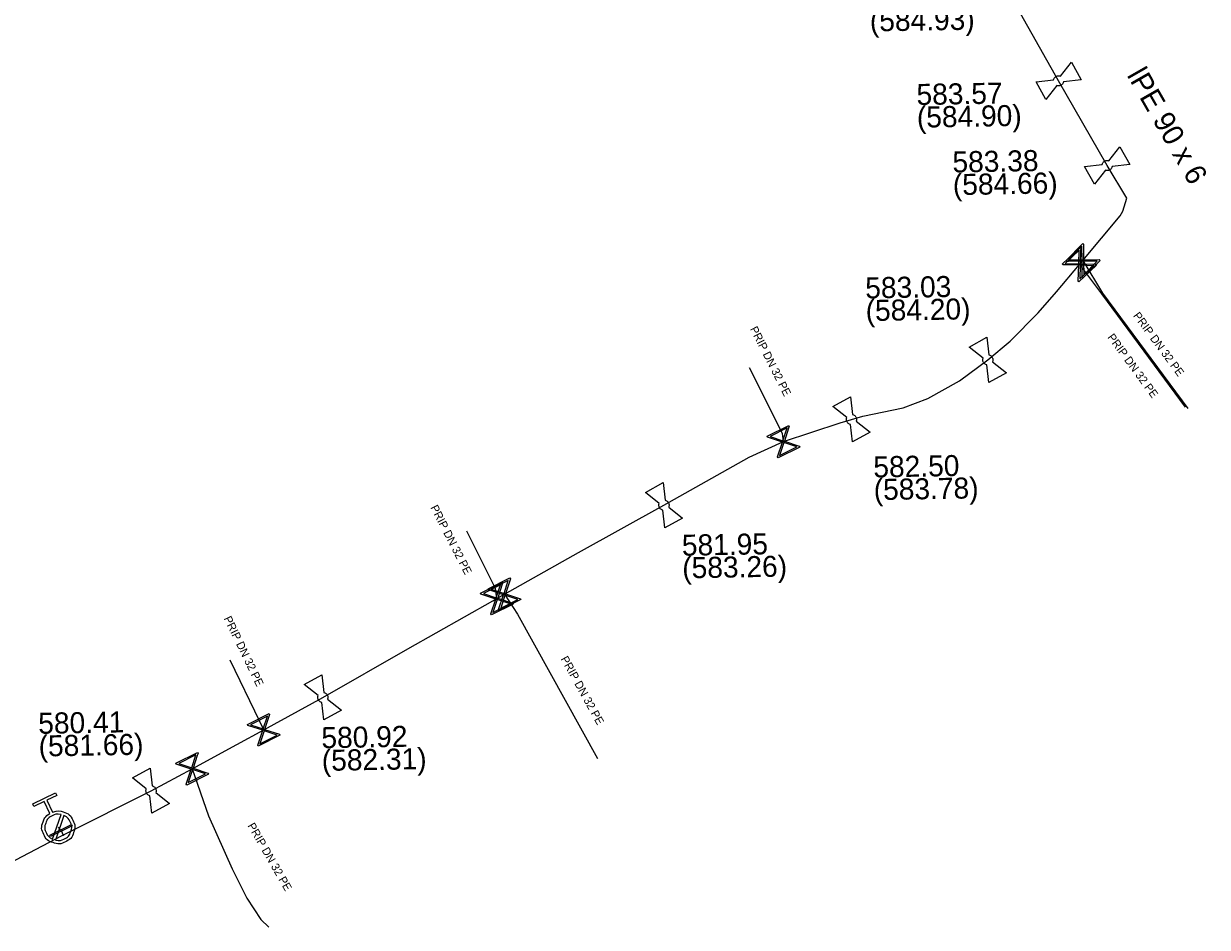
# Model space of a CAD drawing. Extents: x -643544 to -637295, y -1119190 to -1111715.
# Drawn here: x -641148.6 to -641075.5, y -1114087.6 to -1114031.8 of the extents above; entities that cross this region are included whole.
import ezdxf

# ---------------------------------------------------------------- set-up
doc = ezdxf.new("R2010")
doc.units = 0
for name, color, linetype in [('Default', 7, 'Continuous'), ('VP Hydrant', 7, 'Continuous'), ('VP Lomový bod', 7, 'Continuous'), ('VP Lomový bod - popis', 7, 'Continuous'), ('VP Popis přípojky', 7, 'Continuous'), ('VP Přípojka', 7, 'Continuous'), ('VP Řad', 7, 'Continuous'), ('VP Řad - popis', 7, 'Continuous'), ('VP Šoupě', 7, 'Continuous')]:
    doc.layers.add(name, color=color, linetype=linetype)

msp = doc.modelspace()

# ---------------------------------------------------------------- linework, layer by layer
at = {"layer": 'Default'}
for points in [[(-641084.988, -1114035.266), (-641084.976, -1114035.215), (-641084.949, -1114035.169), (-641084.903, -1114035.096), (-641084.831, -1114035.056), (-641084.759, -1114035.017), (-641084.675, -1114035.018), (-641084.621, -1114035.018), (-641084.571, -1114035.037)], [(-641084.374, -1114035.394), (-641084.385, -1114035.446), (-641084.413, -1114035.492), (-641084.457, -1114035.564), (-641084.529, -1114035.604), (-641084.601, -1114035.643), (-641084.687, -1114035.642), (-641084.74, -1114035.642), (-641084.79, -1114035.624)], [(-641081.988, -1114040.496), (-641081.976, -1114040.445), (-641081.949, -1114040.399), (-641081.903, -1114040.326), (-641081.831, -1114040.286), (-641081.759, -1114040.247), (-641081.675, -1114040.248), (-641081.621, -1114040.248), (-641081.571, -1114040.267)], [(-641081.374, -1114040.624), (-641081.385, -1114040.676), (-641081.413, -1114040.722), (-641081.457, -1114040.794), (-641081.529, -1114040.834), (-641081.601, -1114040.873), (-641081.687, -1114040.872), (-641081.74, -1114040.872), (-641081.79, -1114040.854)], [(-641089.114, -1114052.878), (-641089.165, -1114052.866), (-641089.211, -1114052.839), (-641089.284, -1114052.793), (-641089.324, -1114052.721), (-641089.363, -1114052.649), (-641089.362, -1114052.565), (-641089.362, -1114052.511), (-641089.343, -1114052.461)], [(-641088.986, -1114052.264), (-641088.934, -1114052.275), (-641088.888, -1114052.303), (-641088.816, -1114052.347), (-641088.776, -1114052.419), (-641088.737, -1114052.491), (-641088.738, -1114052.577), (-641088.738, -1114052.63), (-641088.756, -1114052.68)], [(-641097.539, -1114056.553), (-641097.59, -1114056.541), (-641097.636, -1114056.514), (-641097.709, -1114056.468), (-641097.749, -1114056.396), (-641097.788, -1114056.324), (-641097.787, -1114056.24), (-641097.787, -1114056.186), (-641097.768, -1114056.136)], [(-641097.411, -1114055.939), (-641097.359, -1114055.95), (-641097.313, -1114055.978), (-641097.241, -1114056.022), (-641097.201, -1114056.094), (-641097.162, -1114056.166), (-641097.163, -1114056.252), (-641097.163, -1114056.305), (-641097.181, -1114056.355)], [(-641108.996, -1114061.244), (-641108.944, -1114061.255), (-641108.898, -1114061.283), (-641108.826, -1114061.327), (-641108.786, -1114061.399), (-641108.747, -1114061.471), (-641108.748, -1114061.557), (-641108.748, -1114061.61), (-641108.766, -1114061.66)], [(-641109.124, -1114061.858), (-641109.175, -1114061.846), (-641109.221, -1114061.819), (-641109.294, -1114061.773), (-641109.334, -1114061.701), (-641109.373, -1114061.629), (-641109.372, -1114061.545), (-641109.372, -1114061.491), (-641109.353, -1114061.441)], [(-641130.204, -1114073.728), (-641130.255, -1114073.716), (-641130.301, -1114073.689), (-641130.374, -1114073.643), (-641130.414, -1114073.571), (-641130.453, -1114073.499), (-641130.452, -1114073.415), (-641130.452, -1114073.361), (-641130.433, -1114073.311)], [(-641130.076, -1114073.114), (-641130.024, -1114073.125), (-641129.978, -1114073.153), (-641129.906, -1114073.197), (-641129.866, -1114073.269), (-641129.827, -1114073.341), (-641129.828, -1114073.427), (-641129.828, -1114073.48), (-641129.846, -1114073.53)], [(-641140.686, -1114078.884), (-641140.634, -1114078.895), (-641140.588, -1114078.923), (-641140.516, -1114078.967), (-641140.476, -1114079.039), (-641140.437, -1114079.111), (-641140.438, -1114079.197), (-641140.438, -1114079.25), (-641140.456, -1114079.3)], [(-641140.814, -1114079.498), (-641140.865, -1114079.486), (-641140.911, -1114079.459), (-641140.984, -1114079.413), (-641141.024, -1114079.341), (-641141.063, -1114079.269), (-641141.062, -1114079.185), (-641141.062, -1114079.131), (-641141.043, -1114079.081)], [(-641146.835, -1114080.515), (-641146.499, -1114080.383), (-641146.154, -1114080.503), (-641145.763, -1114080.639), (-641145.581, -1114081.013), (-641145.399, -1114081.385), (-641145.534, -1114081.776), (-641145.669, -1114082.167), (-641146.043, -1114082.349), (-641146.413, -1114082.53), (-641146.804, -1114082.397), (-641147.196, -1114082.263), (-641147.378, -1114081.891), (-641147.56, -1114081.517), (-641147.427, -1114081.126), (-641147.311, -1114080.778), (-641147, -1114080.595)], [(-641146.303, -1114080.655), (-641146.576, -1114080.59), (-641146.839, -1114080.719), (-641147.143, -1114080.868), (-641147.252, -1114081.185), (-641147.361, -1114081.502), (-641147.213, -1114081.806), (-641147.084, -1114082.069), (-641146.829, -1114082.186)], [(-641146.657, -1114082.245), (-641146.385, -1114082.306), (-641146.126, -1114082.179), (-641145.824, -1114082.032), (-641145.714, -1114081.714), (-641145.604, -1114081.396), (-641145.753, -1114081.092), (-641145.88, -1114080.833), (-641146.131, -1114080.714)]]:
    msp.add_open_spline(points, degree=3, dxfattribs=at)
at = {"layer": 'VP Hydrant'}
for points in [[(-641147, -1114080.595), (-641147.36, -1114079.858), (-641147.98, -1114080.161), (-641148.06, -1114079.996), (-641146.657, -1114079.31), (-641146.576, -1114079.475), (-641147.195, -1114079.778), (-641146.835, -1114080.515)], [(-641146.829, -1114082.186), (-641146.303, -1114080.655)], [(-641146.131, -1114080.714), (-641146.657, -1114082.245)]]:
    msp.add_lwpolyline(points, dxfattribs=at)
at = {"layer": 'VP Lomový bod'}
for points in [[(-641084.571, -1114035.037), (-641083.888, -1114034.179), (-641083.284, -1114035.273), (-641084.374, -1114035.394)], [(-641085.472, -1114036.481), (-641086.076, -1114035.387), (-641084.988, -1114035.266)], [(-641084.79, -1114035.624), (-641085.472, -1114036.481)], [(-641081.571, -1114040.267), (-641080.888, -1114039.409), (-641080.284, -1114040.503), (-641081.374, -1114040.624)], [(-641082.472, -1114041.711), (-641083.076, -1114040.617), (-641081.988, -1114040.496)], [(-641081.79, -1114040.854), (-641082.472, -1114041.711)], [(-641089.343, -1114052.461), (-641090.201, -1114051.778), (-641089.107, -1114051.174), (-641088.986, -1114052.264)], [(-641087.899, -1114053.362), (-641088.993, -1114053.966), (-641089.114, -1114052.878)], [(-641088.756, -1114052.68), (-641087.899, -1114053.362)], [(-641097.768, -1114056.136), (-641098.626, -1114055.453), (-641097.532, -1114054.849), (-641097.411, -1114055.939)], [(-641096.324, -1114057.037), (-641097.418, -1114057.641), (-641097.539, -1114056.553)], [(-641097.181, -1114056.355), (-641096.324, -1114057.037)], [(-641109.353, -1114061.441), (-641110.211, -1114060.758), (-641109.117, -1114060.154), (-641108.996, -1114061.244)], [(-641107.909, -1114062.342), (-641109.003, -1114062.946), (-641109.124, -1114061.858)], [(-641108.766, -1114061.66), (-641107.909, -1114062.342)], [(-641130.433, -1114073.311), (-641131.291, -1114072.628), (-641130.197, -1114072.024), (-641130.076, -1114073.114)], [(-641128.989, -1114074.212), (-641130.083, -1114074.816), (-641130.204, -1114073.728)], [(-641129.846, -1114073.53), (-641128.989, -1114074.212)], [(-641141.043, -1114079.081), (-641141.901, -1114078.398), (-641140.807, -1114077.794), (-641140.686, -1114078.884)], [(-641139.599, -1114079.982), (-641140.693, -1114080.586), (-641140.814, -1114079.498)], [(-641140.456, -1114079.3), (-641139.599, -1114079.982)]]:
    msp.add_lwpolyline(points, dxfattribs=at)
at = {"layer": 'VP Přípojka'}
for points in [[(-641083.39, -1114046.68), (-641082.03, -1114048.48), (-641076.87, -1114055.5)], [(-641083.18, -1114046.43), (-641081.97, -1114048.45), (-641076.69, -1114055.577)], [(-641101.73, -1114057.12), (-641103.782, -1114053.056)], [(-641101.68, -1114057.62), (-641101.73, -1114057.12)], [(-641119.46, -1114066.7), (-641121.241, -1114063.15)], [(-641119.39, -1114067.32), (-641119.46, -1114066.7)], [(-641118.91, -1114067.05), (-641118.114, -1114068.277), (-641118.112, -1114068.281)], [(-641118.112, -1114068.281), (-641113.174, -1114077.201)], [(-641134.03, -1114074.921), (-641135.859, -1114071.122)], [(-641133.79, -1114075.43), (-641134.03, -1114074.921)], [(-641138.21, -1114077.83), (-641137.2, -1114080.75), (-641135.73, -1114084.02), (-641134.83, -1114085.83), (-641133.96, -1114087.14), (-641133.47, -1114087.63)], [(-641146.48, -1114081.45), (-641146.395, -1114081.55), (-641146.31, -1114081.65), (-641146.24, -1114081.79), (-641146.17, -1114081.93)]]:
    msp.add_lwpolyline(points, dxfattribs=at)
at = {"layer": 'VP Řad'}
msp.add_lwpolyline([(-641151.56, -1114084.74), (-641146.24, -1114081.96), (-641146.17, -1114081.93), (-641146.107, -1114081.893), (-641140.75, -1114079.19), (-641138.21, -1114077.83), (-641135.44, -1114076.34), (-641133.79, -1114075.43), (-641130.14, -1114073.42), (-641124.88, -1114070.43), (-641119.63, -1114067.46), (-641119.39, -1114067.32), (-641118.91, -1114067.05), (-641114.35, -1114064.47), (-641109.06, -1114061.55), (-641103.79, -1114058.58), (-641101.68, -1114057.62), (-641098.18, -1114056.45), (-641096.77, -1114056.04), (-641094.28, -1114055.53), (-641092.76, -1114054.96), (-641090.81, -1114053.86), (-641089.05, -1114052.57), (-641087.68, -1114051.42), (-641085.95, -1114049.67), (-641084.8, -1114048.37), (-641083.39, -1114046.68), (-641083.18, -1114046.43), (-641082.025, -1114045.05), (-641080.87, -1114043.67), (-641080.71, -1114043.38), (-641080.46, -1114042.57), (-641081.68, -1114040.56), (-641084.68, -1114035.33), (-641087.03, -1114031.16)], dxfattribs=at)
at = {"layer": 'VP Šoupě'}
for points in [[(-641084.45, -1114046.648), (-641083.358, -1114045.62), (-641083.313, -1114045.668), (-641083.321, -1114045.796), (-641083.345, -1114046.636), (-641082.375, -1114046.664), (-641082.33, -1114046.712), (-641083.422, -1114047.74), (-641083.467, -1114047.692), (-641083.436, -1114046.721), (-641084.275, -1114046.697), (-641084.405, -1114046.696), (-641084.45, -1114046.648)], [(-641084.271, -1114046.609), (-641083.433, -1114046.633), (-641083.409, -1114045.797), (-641084.271, -1114046.609)], [(-641084.241, -1114046.441), (-641083.191, -1114045.369), (-641083.144, -1114045.416), (-641083.147, -1114045.544), (-641083.137, -1114046.384), (-641082.167, -1114046.373), (-641082.119, -1114046.419), (-641083.169, -1114047.491), (-641083.216, -1114047.444), (-641083.224, -1114046.473), (-641084.064, -1114046.483), (-641084.193, -1114046.487), (-641084.241, -1114046.441)], [(-641084.063, -1114046.394), (-641083.225, -1114046.385), (-641083.235, -1114045.548), (-641084.063, -1114046.394)], [(-641082.293, -1114046.462), (-641083.136, -1114046.472), (-641083.126, -1114047.313), (-641082.293, -1114046.462)], [(-641082.505, -1114046.748), (-641083.348, -1114046.724), (-641083.372, -1114047.564), (-641082.505, -1114046.748)], [(-641102.687, -1114057.286), (-641101.346, -1114056.613), (-641101.317, -1114056.672), (-641101.361, -1114056.793), (-641101.624, -1114057.59), (-641100.703, -1114057.895), (-641100.673, -1114057.954), (-641102.014, -1114058.627), (-641102.043, -1114058.568), (-641101.736, -1114057.646), (-641102.533, -1114057.383), (-641102.657, -1114057.345), (-641102.687, -1114057.286)], [(-641102.504, -1114057.3), (-641101.708, -1114057.563), (-641101.446, -1114056.768), (-641102.504, -1114057.3)], [(-641100.851, -1114057.938), (-641101.652, -1114057.674), (-641101.916, -1114058.473), (-641100.851, -1114057.938)], [(-641120.397, -1114066.986), (-641119.056, -1114066.313), (-641119.027, -1114066.372), (-641119.071, -1114066.493), (-641119.334, -1114067.29), (-641118.413, -1114067.595), (-641118.383, -1114067.654), (-641119.724, -1114068.327), (-641119.753, -1114068.268), (-641119.446, -1114067.346), (-641120.243, -1114067.083), (-641120.367, -1114067.045), (-641120.397, -1114066.986)], [(-641119.917, -1114066.716), (-641118.576, -1114066.043), (-641118.547, -1114066.102), (-641118.591, -1114066.223), (-641118.854, -1114067.02), (-641117.933, -1114067.325), (-641117.903, -1114067.384), (-641119.244, -1114068.057), (-641119.273, -1114067.998), (-641118.966, -1114067.076), (-641119.763, -1114066.813), (-641119.887, -1114066.775), (-641119.917, -1114066.716)], [(-641119.734, -1114066.73), (-641118.938, -1114066.993), (-641118.676, -1114066.198), (-641119.734, -1114066.73)], [(-641120.214, -1114067), (-641119.418, -1114067.263), (-641119.156, -1114066.468), (-641120.214, -1114067)], [(-641118.081, -1114067.368), (-641118.882, -1114067.104), (-641119.146, -1114067.903), (-641118.081, -1114067.368)], [(-641118.561, -1114067.638), (-641119.362, -1114067.374), (-641119.626, -1114068.173), (-641118.561, -1114067.638)], [(-641134.797, -1114075.096), (-641133.456, -1114074.423), (-641133.427, -1114074.482), (-641133.471, -1114074.603), (-641133.734, -1114075.4), (-641132.813, -1114075.705), (-641132.783, -1114075.764), (-641134.124, -1114076.437), (-641134.153, -1114076.378), (-641133.846, -1114075.456), (-641134.643, -1114075.193), (-641134.767, -1114075.155), (-641134.797, -1114075.096)], [(-641134.614, -1114075.11), (-641133.818, -1114075.373), (-641133.556, -1114074.578), (-641134.614, -1114075.11)], [(-641132.961, -1114075.748), (-641133.762, -1114075.484), (-641134.026, -1114076.283), (-641132.961, -1114075.748)], [(-641139.217, -1114077.496), (-641137.876, -1114076.823), (-641137.847, -1114076.882), (-641137.891, -1114077.003), (-641138.154, -1114077.8), (-641137.233, -1114078.105), (-641137.203, -1114078.164), (-641138.544, -1114078.837), (-641138.573, -1114078.778), (-641138.266, -1114077.856), (-641139.063, -1114077.593), (-641139.187, -1114077.555), (-641139.217, -1114077.496)], [(-641139.034, -1114077.51), (-641138.238, -1114077.773), (-641137.976, -1114076.978), (-641139.034, -1114077.51)], [(-641137.381, -1114078.148), (-641138.182, -1114077.884), (-641138.446, -1114078.683), (-641137.381, -1114078.148)], [(-641145.616, -1114081.363), (-641146.963, -1114082.022), (-641147.004, -1114081.937), (-641145.657, -1114081.278), (-641145.616, -1114081.363)]]:
    msp.add_lwpolyline(points, dxfattribs=at)

# ---------------------------------------------------------------- texts
at = {"layer": 'VP Lomový bod - popis'}
for s, p in [('(584.93)', (-641096.329, -1114032.277)), ('583.57', (-641093.448, -1114036.822)), ('(584.90)', (-641093.424, -1114038.222)), ('583.38', (-641091.227, -1114040.991)), ('(584.66)', (-641091.202, -1114042.391)), ('583.03', (-641096.614, -1114048.773)), ('(584.20)', (-641096.589, -1114050.173)), ('582.50', (-641096.114, -1114059.835)), ('(583.78)', (-641096.09, -1114061.234)), ('581.95', (-641107.943, -1114064.671)), ('(583.26)', (-641107.919, -1114066.07)), ('580.41', (-641147.707, -1114075.676)), ('580.92', (-641130.213, -1114076.566)), ('(581.66)', (-641147.683, -1114077.076)), ('(582.31)', (-641130.189, -1114077.966))]:
    msp.add_text(s, height=1.3, rotation=1, dxfattribs=at).set_placement(p)
at = {"layer": 'VP Popis přípojky'}
for rotation, p in [(306.5327, (-641080.099, -1114049.843)), (296.90205, (-641103.763, -1114050.656)), (306.31748, (-641081.686, -1114051.176)), (297.16865, (-641123.506, -1114061.691)), (295.76482, (-641136.268, -1114068.545)), (298.94434, (-641115.458, -1114071.043)), (299.8954, (-641134.806, -1114081.349))]:
    msp.add_text('PRIP DN 32 PE', height=0.5, rotation=rotation, dxfattribs=at).set_placement(p)
at = {"layer": 'VP Řad - popis'}
msp.add_text('lPE 90 x 6', height=1.3, rotation=299.83918, dxfattribs=at).set_placement((-641080.489, -1114034.976))

doc.saveas('drawing.dxf')
